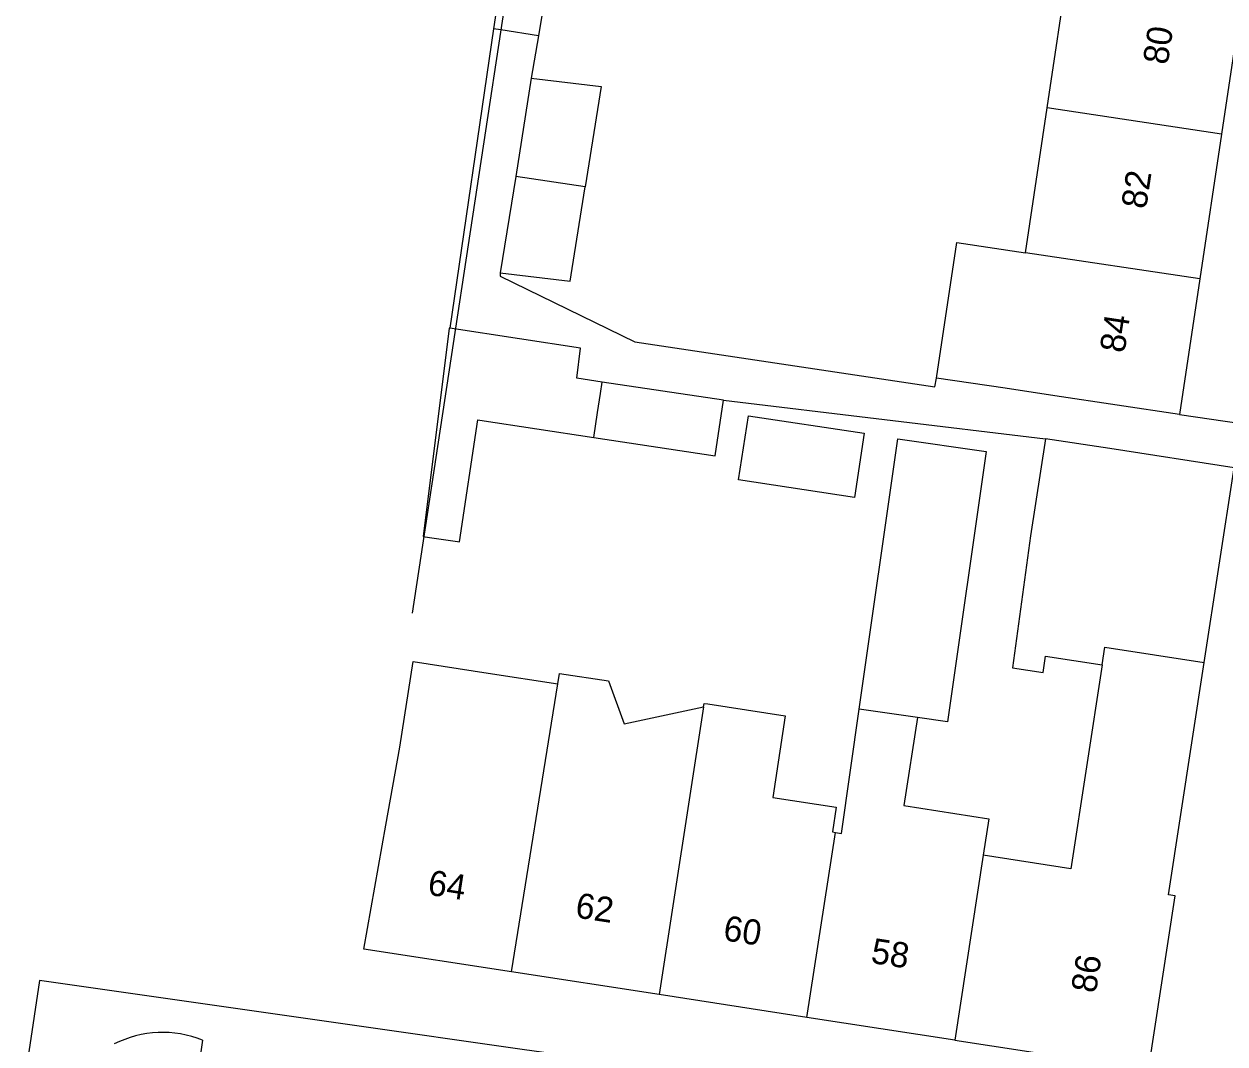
# Model space of a CAD drawing. Extents: x 163010 to 163853, y 382793 to 383982.
# Drawn here: x 163496.42 to 163544.09, y 383259.34 to 383299.82 of the extents above; entities that cross this region are included whole.
import ezdxf

# ---------------------------------------------------------------- set-up
doc = ezdxf.new("R2010")
doc.units = 0
for name, color, linetype in [('IMGEO_Hek', 7, 'Continuous'), ('IMGEO_Pand', 7, 'Continuous'), ('IMGEO_Pand_nummerreeks', 7, 'Continuous'), ('IMGEO_Voetpad_open', 7, 'Continuous')]:
    doc.layers.add(name, color=color, linetype=linetype)

msp = doc.modelspace()

# ---------------------------------------------------------------- linework, layer by layer
at = {"layer": 'IMGEO_Hek'}
msp.add_lwpolyline([(163521.202, 383339.322), (163516.955, 383310.208), (163511.83, 383276.44)], dxfattribs=at)
at = {"layer": 'IMGEO_Pand'}
for points in [[(163537.03, 383296.488), (163537.892, 383302.239)], [(163544.817, 383301.201), (163543.955, 383295.45)], [(163516.555, 383297.662), (163515.935, 383293.77)], [(163516.555, 383297.662), (163519.325, 383297.332), (163518.692, 383293.356)], [(163536.168, 383290.737), (163537.03, 383296.488)], [(163543.955, 383295.45), (163537.03, 383296.488)], [(163543.955, 383295.45), (163543.093, 383289.699)], [(163515.935, 383293.77), (163515.326, 383289.94)], [(163515.326, 383289.94), (163518.096, 383289.61), (163518.177, 383290.121), (163518.692, 383293.356)], [(163518.692, 383293.356), (163515.935, 383293.77)], [(163532.637, 383285.767), (163533.443, 383291.145), (163536.168, 383290.737)], [(163543.093, 383289.699), (163536.168, 383290.737)], [(163543.093, 383289.699), (163542.286, 383284.32)], [(163513.325, 383287.742), (163513.291, 383287.747), (163512.269, 383279.479), (163512.51, 383279.443), (163513.623, 383279.275), (163513.7, 383279.264), (163514.432, 383284.103), (163514.514, 383284.091), (163519.035, 383283.408)], [(163519.374, 383285.61), (163518.36, 383285.763), (163518.508, 383286.958), (163516.09, 383287.324), (163513.325, 383287.742)], [(163542.286, 383284.32), (163537.342, 383285.061), (163535.361, 383285.359), (163532.637, 383285.767)], [(163519.035, 383283.408), (163519.188, 383284.403), (163519.304, 383285.155), (163519.374, 383285.61)], [(163524.19, 383284.883), (163519.374, 383285.61)], [(163519.035, 383283.408), (163523.851, 383282.681), (163524.19, 383284.883)], [(163525.171, 383284.269), (163529.771, 383283.573), (163529.387, 383281.032), (163524.78, 383281.729), (163525.171, 383284.269)], [(163529.574, 383272.63), (163531.108, 383283.349), (163534.604, 383282.849), (163533.07, 383272.129), (163531.884, 383272.299)], [(163536.967, 383283.358), (163536.374, 383279.504), (163535.656, 383274.27), (163536.871, 383274.083), (163536.971, 383274.735), (163539.219, 383274.389)], [(163544.455, 383282.206), (163539.514, 383282.966), (163536.967, 383283.358)], [(163543.265, 383274.477), (163544.455, 383282.206)], [(163539.219, 383274.389), (163539.326, 383275.084), (163543.265, 383274.477)], [(163515.769, 383262.201), (163509.906, 383263.104), (163510.781, 383268.028), (163511.337, 383271.112), (163511.86, 383274.513), (163514.847, 383274.053), (163517.614, 383273.632)], [(163539.219, 383274.389), (163537.973, 383266.296), (163534.494, 383266.832)], [(163541.05, 383258.309), (163542.114, 383265.216), (163541.845, 383265.258), (163543.265, 383274.477)], [(163517.614, 383273.632), (163517.675, 383274.044), (163519.622, 383273.749), (163520.245, 383272.04), (163523.391, 383272.724)], [(163515.769, 383262.201), (163517.614, 383273.632)], [(163523.391, 383272.724), (163523.411, 383272.857), (163523.559, 383272.835), (163526.637, 383272.361), (163526.139, 383269.126), (163528.657, 383268.738), (163528.505, 383267.754), (163528.628, 383267.735)], [(163523.391, 383272.724), (163521.634, 383261.298)], [(163528.628, 383267.735), (163528.868, 383267.698), (163529.574, 383272.63)], [(163531.884, 383272.299), (163529.574, 383272.63)], [(163531.884, 383272.299), (163531.345, 383268.797), (163534.717, 383268.278), (163534.494, 383266.832)], [(163527.498, 383260.396), (163528.628, 383267.735)], [(163534.494, 383266.832), (163533.364, 383259.492)], [(163521.634, 383261.298), (163515.769, 383262.201)], [(163527.498, 383260.396), (163521.634, 383261.298)], [(163533.364, 383259.492), (163527.498, 383260.396)], [(163533.364, 383259.492), (163541.05, 383258.309)]]:
    msp.add_lwpolyline(points, dxfattribs=at)
at = {"layer": 'IMGEO_Voetpad_open'}
for points in [[(163551.229, 383319.306), (163549.811, 383319.515), (163546.292, 383320.043), (163518.978, 383324.077), (163518.743, 383324.111), (163518.567, 383322.926), (163515.049, 383299.631)], [(163517.17, 383301.359), (163516.846, 383299.346)], [(163515.049, 383299.631), (163513.325, 383287.742)], [(163516.846, 383299.346), (163515.343, 383299.584), (163515.049, 383299.631)], [(163516.846, 383299.346), (163516.555, 383297.662)], [(163515.326, 383289.94), (163515.313, 383289.816), (163520.662, 383287.2), (163532.579, 383285.424), (163532.637, 383285.767)], [(163524.19, 383284.883), (163536.967, 383283.358)], [(163542.286, 383284.32), (163544.726, 383283.957)], [(163540.726, 383256.295), (163540.412, 383255.977), (163537.165, 383256.227), (163516.193, 383259.124), (163509.35, 383260.099), (163500, 383261.43), (163497.038, 383261.852), (163495.249, 383250), (163493.899, 383241.023)], [(163503.51, 383259.495), (163503.36, 383258.476)]]:
    msp.add_lwpolyline(points, dxfattribs=at)
msp.add_arc((163501.929, 383255.498), 4.298, 68.4213, 116.6683, dxfattribs=at)

# ---------------------------------------------------------------- texts
at = {"layer": 'IMGEO_Pand_nummerreeks'}
for s, rotation, p in [('80', 81.4718, (163541.815, 383298.172)), ('82', 81.4718, (163540.957, 383292.449)), ('84', 81.4718, (163540.101, 383286.735)), ('64', 351.2473, (163512.405, 383265.269)), ('62', 351.2473, (163518.266, 383264.366)), ('60', 351.2473, (163524.136, 383263.462)), ('58', 351.2452, (163530.001, 383262.56)), ('86', 81.2454, (163538.965, 383261.329))]:
    msp.add_text(s, height=1, rotation=rotation, dxfattribs=at).set_placement(p)

doc.saveas('drawing.dxf')
